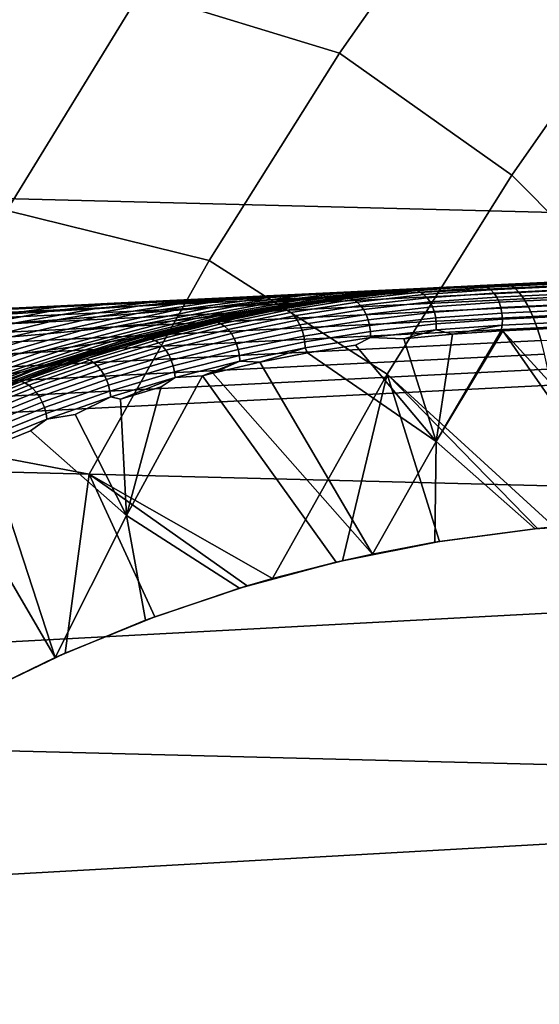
# Model space of a CAD drawing. Header units: metres. Extents: x -248 to 28, y -28 to 28.
# Tile 371 of 507: x -19.85 to -17.51, y 7.93 to 12.38. Entities that reach past the tile are written whole.
import ezdxf

# ---------------------------------------------------------------- set-up
doc = ezdxf.new("R2010")
doc.units = ezdxf.units.M
doc.layers.add('solid_10_061_053_XXX', color=7, linetype='CONTINUOUS')

msp = doc.modelspace()

# ---------------------------------------------------------------- linework, layer by layer
at = {"layer": 'solid_10_061_053_XXX'}
for points in [[(-22.489111, 14.017485, -9.8), (23.170195, 12.860483, -9.8), (23.791882, 11.670311, -9.8), (-23.170242, 12.860395, -9.8)], [(-19.307865, 12.505583, 140.617996), (-18.408758, 12.229707, 141.689758), (-17.773182, 13.13629, 141.689758), (-18.654274, 13.461105, 140.617996)], [(-17.773182, 13.13629, 141.689758), (-18.408758, 12.229707, 141.689758), (-17.631235, 11.677814, 142.717407), (-17.023932, 12.546615, 142.717407)], [(-19.999996, 13.002687, 139.504547), (-20.628418, 11.980738, 139.504547), (-19.91256, 11.518389, 140.617996), (-19.307865, 12.505583, 140.617996)], [(-23.170242, 12.860395, -9.8), (23.791882, 11.670311, -9.8), (24.352528, 10.450079, -9.8), (-23.791927, 11.67022, -9.8)], [(-17.023932, 12.546615, 142.717407), (-17.631235, 11.677814, 142.717407), (-16.910013, 10.952517, 143.698639), (-16.337591, 11.789372, 143.698639)], [(-19.91256, 11.518389, 140.617996), (-18.998135, 11.292431, 141.689758), (-18.408758, 12.229707, 141.689758), (-19.307865, 12.505583, 140.617996)], [(-18.408758, 12.229707, 141.689758), (-18.998135, 11.292431, 141.689758), (-18.194242, 10.779673, 142.717407), (-17.631235, 11.677814, 142.717407)], [(-23.791927, 11.67022, -9.8), (24.352528, 10.450079, -9.8), (24.850639, 9.203009, -9.8), (-24.352566, 10.449987, -9.8)], [(-17.631235, 11.677814, 142.717407), (-18.194242, 10.779673, 142.717407), (-17.439426, 10.089046, 143.698227), (-16.910013, 10.952517, 143.698639)], [(-15.553821, 11.286126, 145.717087), (-16.683224, 11.231721, 144.95842), (-17.66255, 11.184131, 160.825165), (-10.285419, 11.539675, 158.761414)], [(-10.273308, 11.535233, 158.848984), (-10.285419, 11.539675, 158.761414), (-17.66255, 11.184131, 160.825165), (-17.641361, 11.180831, 160.902634)], [(-17.641361, 11.180831, 160.902634), (-17.619541, 11.168973, 160.979156), (-10.249502, 11.521408, 158.931091), (-10.273308, 11.535233, 158.848984)], [(-17.619541, 11.168973, 160.979156), (-17.597807, 11.148669, 161.053894), (-10.249502, 11.521408, 158.931091)], [(-17.576406, 11.120156, 161.126007), (-10.225848, 11.497831, 159.011002), (-10.249502, 11.521408, 158.931091), (-17.597807, 11.148669, 161.053894)], [(-20.466822, 10.502023, 140.617996), (-19.539831, 10.326814, 141.689758), (-18.998135, 11.292431, 141.689758), (-19.91256, 11.518389, 140.617996)], [(-17.555588, 11.08376, 161.194656), (-10.202662, 11.464817, 159.087631), (-10.225848, 11.497831, 159.011002), (-17.576406, 11.120156, 161.126007)], [(-17.535591, 11.0399, 161.259064), (-10.180252, 11.422805, 159.159958), (-10.202662, 11.464817, 159.087631), (-17.555588, 11.08376, 161.194656)], [(-17.516644, 10.989081, 161.318481), (-10.158917, 11.372355, 159.227051), (-10.180252, 11.422805, 159.159958), (-17.535591, 11.0399, 161.259064)], [(-17.498964, 10.931888, 161.372208), (-10.138942, 11.31414, 159.287964), (-10.158917, 11.372355, 159.227051), (-17.516644, 10.989081, 161.318481)], [(-18.998135, 11.292431, 141.689758), (-19.539831, 10.326814, 141.689758), (-18.712172, 9.855784, 142.716171), (-18.194242, 10.779673, 142.717407)], [(-16.683224, 11.231721, 144.95842), (-17.773432, 11.179206, 144.146286), (-17.77722, 11.179008, 144.766418), (-17.66255, 11.184131, 160.825165)], [(-16.728294, 11.227142, 144.893555), (-17.757822, 11.177824, 144.126434), (-17.773432, 11.179206, 144.146286), (-16.683224, 11.231721, 144.95842)], [(-17.741386, 11.171676, 144.105835), (-17.757822, 11.177824, 144.126434), (-16.728294, 11.227142, 144.893555)], [(-16.651415, 11.223689, 144.916107), (-17.741386, 11.171676, 144.105835), (-16.728294, 11.227142, 144.893555)], [(-16.636883, 11.212713, 144.896317), (-17.725761, 11.160898, 144.086548), (-17.741386, 11.171676, 144.105835), (-16.651415, 11.223689, 144.916107)], [(-16.623577, 11.197534, 144.87854), (-17.711451, 11.145841, 144.069214), (-17.725761, 11.160898, 144.086548), (-16.636883, 11.212713, 144.896317)], [(-17.641361, 11.180831, 160.902634), (-17.66255, 11.184131, 160.825165), (-25.005957, 10.830213, 162.853729), (-25.013748, 10.825345, 162.941177)], [(-25.013748, 10.825345, 162.941177), (-24.991705, 10.813003, 163.01915), (-17.619541, 11.168973, 160.979156), (-17.641361, 11.180831, 160.902634)], [(-24.58695, 10.850506, 158.803329), (-24.82004, 10.839271, 158.924362), (-25.005957, 10.830213, 162.853729), (-17.66255, 11.184131, 160.825165)], [(-24.991705, 10.813003, 163.01915), (-24.969755, 10.791903, 163.09523), (-17.597807, 11.148669, 161.053894), (-17.619541, 11.168973, 160.979156)], [(-24.358612, 10.861512, 158.680939), (-24.58695, 10.850506, 158.803329), (-17.66255, 11.184131, 160.825165)], [(-24.134092, 10.872334, 158.556915), (-24.358612, 10.861512, 158.680939), (-17.66255, 11.184131, 160.825165)], [(-23.912514, 10.883015, 158.430771), (-24.134092, 10.872334, 158.556915), (-17.66255, 11.184131, 160.825165)], [(-23.694424, 10.893528, 158.302734), (-23.912514, 10.883015, 158.430771), (-17.66255, 11.184131, 160.825165)], [(-23.481239, 10.903804, 158.173904), (-23.694424, 10.893528, 158.302734), (-17.66255, 11.184131, 160.825165)], [(-23.274109, 10.913789, 158.045212), (-23.481239, 10.903804, 158.173904), (-17.66255, 11.184131, 160.825165)], [(-23.072235, 10.92352, 157.915894), (-23.274109, 10.913789, 158.045212), (-17.66255, 11.184131, 160.825165)], [(-22.876104, 10.932974, 157.78656), (-23.072235, 10.92352, 157.915894), (-17.66255, 11.184131, 160.825165)], [(-22.594608, 10.946544, 157.594452), (-22.876104, 10.932974, 157.78656), (-17.66255, 11.184131, 160.825165)], [(-22.328907, 10.959352, 157.404785), (-22.594608, 10.946544, 157.594452), (-17.66255, 11.184131, 160.825165)], [(-22.075642, 10.971561, 157.216095), (-22.328907, 10.959352, 157.404785), (-17.66255, 11.184131, 160.825165)], [(-21.833956, 10.983212, 157.028137), (-22.075642, 10.971561, 157.216095), (-17.66255, 11.184131, 160.825165)], [(-21.603096, 10.994342, 156.840515), (-21.833956, 10.983212, 157.028137), (-17.66255, 11.184131, 160.825165)], [(-21.380999, 11.00505, 156.652298), (-21.603096, 10.994342, 156.840515), (-17.66255, 11.184131, 160.825165)], [(-21.168118, 11.015312, 156.463715), (-21.380999, 11.00505, 156.652298), (-17.66255, 11.184131, 160.825165)], [(-20.963469, 11.025179, 156.274628), (-21.168118, 11.015312, 156.463715), (-17.66255, 11.184131, 160.825165)], [(-20.767204, 11.034641, 156.085083), (-20.963469, 11.025179, 156.274628), (-17.66255, 11.184131, 160.825165)], [(-20.5786, 11.043735, 155.894928), (-20.767204, 11.034641, 156.085083), (-17.66255, 11.184131, 160.825165)], [(-20.39752, 11.052465, 155.704132), (-20.5786, 11.043735, 155.894928), (-17.66255, 11.184131, 160.825165)], [(-20.223772, 11.060843, 155.512772), (-20.39752, 11.052465, 155.704132), (-17.66255, 11.184131, 160.825165)], [(-20.057064, 11.068881, 155.320862), (-20.223772, 11.060843, 155.512772), (-17.66255, 11.184131, 160.825165)], [(-19.897409, 11.076579, 155.128448), (-20.057064, 11.068881, 155.320862), (-17.66255, 11.184131, 160.825165)], [(-19.744473, 11.083954, 154.935654), (-19.897409, 11.076579, 155.128448), (-17.66255, 11.184131, 160.825165)], [(-19.59831, 11.091002, 154.742462), (-19.744473, 11.083954, 154.935654), (-17.66255, 11.184131, 160.825165)], [(-19.458647, 11.097737, 154.549057), (-19.59831, 11.091002, 154.742462), (-17.66255, 11.184131, 160.825165)], [(-19.325491, 11.104158, 154.355408), (-19.458647, 11.097737, 154.549057), (-17.66255, 11.184131, 160.825165)], [(-19.198673, 11.110274, 154.161667), (-19.325491, 11.104158, 154.355408), (-17.66255, 11.184131, 160.825165)], [(-19.0781, 11.11609, 153.967926), (-19.198673, 11.110274, 154.161667), (-17.66255, 11.184131, 160.825165)], [(-18.963722, 11.121606, 153.774216), (-19.0781, 11.11609, 153.967926), (-17.66255, 11.184131, 160.825165)], [(-18.855354, 11.126833, 153.580719), (-18.963722, 11.121606, 153.774216), (-17.66255, 11.184131, 160.825165)], [(-18.800657, 11.129472, 153.478745), (-18.855354, 11.126833, 153.580719), (-17.66255, 11.184131, 160.825165)], [(-18.753025, 11.131769, 153.38739), (-18.800657, 11.129472, 153.478745), (-17.66255, 11.184131, 160.825165)], [(-18.656515, 11.136425, 153.194443), (-18.753025, 11.131769, 153.38739), (-17.66255, 11.184131, 160.825165)], [(-18.565853, 11.140799, 153.001846), (-18.656515, 11.136425, 153.194443), (-17.66255, 11.184131, 160.825165)], [(-18.11404, 11.161666, 151.303375), (-17.999607, 11.167802, 150.95459), (-18.483793, 11.122046, 150.871567), (-18.588062, 11.113451, 151.199585)], [(-18.480858, 11.144899, 152.809738), (-18.565853, 11.140799, 153.001846), (-17.66255, 11.184131, 160.825165)], [(-17.999607, 11.167802, 150.95459), (-17.908777, 11.17245, 150.596756), (-18.40093, 11.12886, 150.536316), (-18.483793, 11.122046, 150.871567)], [(-18.401493, 11.148728, 152.618164), (-18.480858, 11.144899, 152.809738), (-17.66255, 11.184131, 160.825165)], [(-18.327675, 11.15229, 152.42717), (-18.401493, 11.148728, 152.618164), (-17.66255, 11.184131, 160.825165)], [(-17.908777, 11.17245, 150.596756), (-17.845625, 11.175574, 150.231384), (-18.342806, 11.133703, 150.195328), (-18.40093, 11.12886, 150.536316)], [(-18.071917, 11.16049, 149.854218), (-18.342806, 11.133703, 150.195328), (-17.844135, 11.175647, 150.208786), (-17.830439, 11.176315, 149.857635)], [(-18.342806, 11.133703, 150.195328), (-17.845625, 11.175574, 150.231384), (-17.844135, 11.175647, 150.208786)], [(-18.259266, 11.155592, 152.236908), (-18.327675, 11.15229, 152.42717), (-17.66255, 11.184131, 160.825165)], [(-18.238897, 11.141419, 144.763489), (-18.265324, 11.13977, 147.308853), (-17.795828, 11.178055, 147.001541), (-17.77722, 11.179008, 144.766418)], [(-18.265324, 11.13977, 147.308853), (-17.799042, 11.177893, 147.313675), (-17.795828, 11.178055, 147.001541)], [(-18.265324, 11.13977, 147.308853), (-18.071917, 11.16049, 149.854218), (-17.830439, 11.176315, 149.857635), (-17.799042, 11.177893, 147.313675)], [(-18.196274, 11.158631, 152.047333), (-18.259266, 11.155592, 152.236908), (-17.66255, 11.184131, 160.825165)], [(-18.248402, 11.15414, 151.642075), (-18.085972, 11.163957, 151.670593), (-18.03854, 11.166246, 151.483627)], [(-18.248402, 11.15414, 151.642075), (-18.03854, 11.166246, 151.483627), (-18.11404, 11.161666, 151.303375)], [(-17.908264, 11.171398, 144.042801), (-17.998545, 11.164695, 143.973587), (-18.238897, 11.141419, 144.763489), (-17.77722, 11.179008, 144.766418)], [(-18.205441, 11.144801, 143.810104), (-17.998545, 11.164695, 143.973587), (-17.908264, 11.171398, 144.042801)], [(-18.060396, 11.156559, 143.889389), (-18.205441, 11.144801, 143.810104), (-17.908264, 11.171398, 144.042801)], [(-18.138498, 11.161421, 151.858582), (-18.196274, 11.158631, 152.047333), (-17.66255, 11.184131, 160.825165)], [(-18.085972, 11.163957, 151.670593), (-18.138498, 11.161421, 151.858582), (-17.66255, 11.184131, 160.825165)], [(-18.11404, 11.161666, 151.303375), (-17.996201, 11.168292, 151.297684), (-17.958845, 11.170096, 151.112869)], [(-18.11404, 11.161666, 151.303375), (-17.958845, 11.170096, 151.112869), (-17.999607, 11.167802, 150.95459)], [(-18.11404, 11.161666, 151.303375), (-18.03854, 11.166246, 151.483627), (-17.996201, 11.168292, 151.297684)], [(-18.03854, 11.166246, 151.483627), (-18.085972, 11.163957, 151.670593), (-17.66255, 11.184131, 160.825165)], [(-18.060396, 11.156559, 143.889389), (-17.773432, 11.179206, 144.146286), (-17.757822, 11.177824, 144.126434)], [(-18.060396, 11.156559, 143.889389), (-17.908264, 11.171398, 144.042801), (-17.773432, 11.179206, 144.146286)], [(-17.741386, 11.171676, 144.105835), (-18.043797, 11.150424, 143.868912), (-18.060396, 11.156559, 143.889389), (-17.757822, 11.177824, 144.126434)], [(-17.725761, 11.160898, 144.086548), (-18.027878, 11.139667, 143.849869), (-18.043797, 11.150424, 143.868912), (-17.741386, 11.171676, 144.105835)], [(-17.996201, 11.168292, 151.297684), (-18.03854, 11.166246, 151.483627), (-17.66255, 11.184131, 160.825165)], [(-17.999607, 11.167802, 150.95459), (-17.926392, 11.171665, 150.929337), (-17.908777, 11.17245, 150.596756)], [(-17.999607, 11.167802, 150.95459), (-17.958845, 11.170096, 151.112869), (-17.926392, 11.171665, 150.929337)], [(-17.958845, 11.170096, 151.112869), (-17.996201, 11.168292, 151.297684), (-17.66255, 11.184131, 160.825165)], [(-17.926392, 11.171665, 150.929337), (-17.958845, 11.170096, 151.112869), (-17.66255, 11.184131, 160.825165)], [(-17.875925, 11.174106, 150.566208), (-17.926392, 11.171665, 150.929337), (-17.66255, 11.184131, 160.825165)], [(-17.908777, 11.17245, 150.596756), (-17.926392, 11.171665, 150.929337), (-17.875925, 11.174106, 150.566208)], [(-17.908777, 11.17245, 150.596756), (-17.875925, 11.174106, 150.566208), (-17.845625, 11.175574, 150.231384)], [(-17.908264, 11.171398, 144.042801), (-17.77722, 11.179008, 144.766418), (-17.773432, 11.179206, 144.146286)], [(-17.845625, 11.175574, 150.231384), (-17.875925, 11.174106, 150.566208), (-17.66255, 11.184131, 160.825165)], [(-17.844135, 11.175647, 150.208786), (-17.845625, 11.175574, 150.231384), (-17.66255, 11.184131, 160.825165)], [(-17.830439, 11.176315, 149.857635), (-17.844135, 11.175647, 150.208786), (-17.66255, 11.184131, 160.825165)], [(-17.799042, 11.177893, 147.313675), (-17.830439, 11.176315, 149.857635), (-17.66255, 11.184131, 160.825165)], [(-17.795828, 11.178055, 147.001541), (-17.799042, 11.177893, 147.313675), (-17.66255, 11.184131, 160.825165)], [(-17.77722, 11.179008, 144.766418), (-17.795828, 11.178055, 147.001541), (-17.66255, 11.184131, 160.825165)], [(-16.611925, 11.178639, 144.863373), (-17.698923, 11.126993, 144.054382), (-17.711451, 11.145841, 144.069214), (-16.623577, 11.197534, 144.87854)], [(-16.602303, 11.156638, 144.851273), (-17.688585, 11.104971, 144.042542), (-17.698923, 11.126993, 144.054382), (-16.611925, 11.178639, 144.863373)], [(-24.969755, 10.791903, 163.09523), (-24.948162, 10.7623, 163.168549), (-17.576406, 11.120156, 161.126007), (-17.597807, 11.148669, 161.053894)], [(-18.923811, 11.112906, 152.894333), (-18.739334, 11.124557, 152.595947), (-19.158316, 11.066366, 152.428879), (-19.327028, 11.052693, 152.716217)], [(-19.115593, 11.100646, 153.183975), (-19.313351, 11.087969, 153.465622), (-18.800657, 11.129472, 153.478745), (-18.753025, 11.131769, 153.38739)], [(-19.313351, 11.087969, 153.465622), (-19.011215, 11.119124, 153.758163), (-18.855354, 11.126833, 153.580719), (-18.800657, 11.129472, 153.478745)], [(-18.739334, 11.124557, 152.595947), (-18.563808, 11.135431, 152.288132), (-18.99803, 11.079529, 152.133957), (-19.158316, 11.066366, 152.428879)], [(-18.923811, 11.112906, 152.894333), (-19.115593, 11.100646, 153.183975), (-18.753025, 11.131769, 153.38739), (-18.656515, 11.136425, 153.194443)], [(-19.011215, 11.119124, 153.758163), (-19.0781, 11.11609, 153.967926), (-18.963722, 11.121606, 153.774216)], [(-18.588062, 11.113451, 151.199585), (-18.483793, 11.122046, 150.871567), (-18.96513, 11.041334, 150.796463), (-19.059708, 11.030832, 151.104797)], [(-19.011215, 11.119124, 153.758163), (-18.963722, 11.121606, 153.774216), (-18.855354, 11.126833, 153.580719)], [(-18.563808, 11.135431, 152.288132), (-18.399311, 11.145351, 151.970306), (-18.84799, 11.091938, 151.830933), (-18.99803, 11.079529, 152.133957)], [(-18.483793, 11.122046, 150.871567), (-18.40093, 11.12886, 150.536316), (-18.88979, 11.049891, 150.482559), (-18.96513, 11.041334, 150.796463)], [(-18.739334, 11.124557, 152.595947), (-18.923811, 11.112906, 152.894333), (-18.565853, 11.140799, 153.001846), (-18.480858, 11.144899, 152.809738)], [(-18.923811, 11.112906, 152.894333), (-18.656515, 11.136425, 153.194443), (-18.565853, 11.140799, 153.001846)], [(-18.40093, 11.12886, 150.536316), (-18.342806, 11.133703, 150.195328), (-18.83663, 11.05617, 150.164383), (-18.88979, 11.049891, 150.482559)], [(-18.399311, 11.145351, 151.970306), (-18.248402, 11.15414, 151.642075), (-18.710463, 11.103328, 151.519485), (-18.84799, 11.091938, 151.830933)], [(-18.342806, 11.133703, 150.195328), (-18.312702, 11.136326, 149.850815), (-18.329386, 11.134339, 149.850571), (-18.83663, 11.05617, 150.164383)], [(-18.329386, 11.134339, 149.850571), (-18.569616, 11.10121, 149.847168), (-18.83663, 11.05617, 150.164383)], [(-18.563808, 11.135431, 152.288132), (-18.739334, 11.124557, 152.595947), (-18.401493, 11.148728, 152.618164), (-18.327675, 11.15229, 152.42717)], [(-18.739334, 11.124557, 152.595947), (-18.480858, 11.144899, 152.809738), (-18.401493, 11.148728, 152.618164)], [(-18.265324, 11.13977, 147.308853), (-18.238897, 11.141419, 144.763489), (-18.700066, 11.072829, 144.760422), (-18.729727, 11.070265, 147.30394)], [(-18.729727, 11.070265, 147.30394), (-18.569616, 11.10121, 149.847168), (-18.329386, 11.134339, 149.850571), (-18.265324, 11.13977, 147.308853)], [(-18.248402, 11.15414, 151.642075), (-18.11404, 11.161666, 151.303375), (-18.588062, 11.113451, 151.199585), (-18.710463, 11.103328, 151.519485)], [(-18.445885, 11.113914, 143.630814), (-18.667517, 11.077791, 143.461044), (-18.700066, 11.072829, 144.760422), (-18.238897, 11.141419, 144.763489)], [(-18.362265, 11.121928, 143.652969), (-18.663025, 11.073908, 143.417542), (-18.501804, 11.105282, 143.578049)], [(-18.345499, 11.115811, 143.632629), (-18.646097, 11.067818, 143.397324), (-18.663025, 11.073908, 143.417542), (-18.362265, 11.121928, 143.652969)], [(-18.399311, 11.145351, 151.970306), (-18.563808, 11.135431, 152.288132), (-18.259266, 11.155592, 152.236908), (-18.196274, 11.158631, 152.047333)], [(-18.563808, 11.135431, 152.288132), (-18.327675, 11.15229, 152.42717), (-18.259266, 11.155592, 152.236908)], [(-18.362265, 11.121928, 143.652969), (-18.501804, 11.105282, 143.578049), (-18.222752, 11.142914, 143.801819), (-18.205441, 11.144801, 143.810104)], [(-18.501804, 11.105282, 143.578049), (-18.445885, 11.113914, 143.630814), (-18.222752, 11.142914, 143.801819)], [(-18.222752, 11.142914, 143.801819), (-18.445885, 11.113914, 143.630814), (-18.238897, 11.141419, 144.763489)], [(-18.399311, 11.145351, 151.970306), (-18.138498, 11.161421, 151.858582), (-18.085972, 11.163957, 151.670593), (-18.248402, 11.15414, 151.642075)], [(-18.399311, 11.145351, 151.970306), (-18.196274, 11.158631, 152.047333), (-18.138498, 11.161421, 151.858582)], [(-18.060396, 11.156559, 143.889389), (-18.362265, 11.121928, 143.652969), (-18.205441, 11.144801, 143.810104)], [(-18.043797, 11.150424, 143.868912), (-18.345499, 11.115811, 143.632629), (-18.362265, 11.121928, 143.652969), (-18.060396, 11.156559, 143.889389)], [(-18.027878, 11.139667, 143.849869), (-18.32929, 11.105087, 143.613815), (-18.345499, 11.115811, 143.632629), (-18.043797, 11.150424, 143.868912)], [(-18.071917, 11.16049, 149.854218), (-18.312702, 11.136326, 149.850815), (-18.342806, 11.133703, 150.195328)], [(-18.265324, 11.13977, 147.308853), (-18.329386, 11.134339, 149.850571), (-18.312702, 11.136326, 149.850815)], [(-18.013159, 11.124639, 143.83284), (-18.314161, 11.090106, 143.597107), (-18.32929, 11.105087, 143.613815), (-18.027878, 11.139667, 143.849869)], [(-18.000116, 11.105828, 143.81842), (-18.300606, 11.071355, 143.583084), (-18.314161, 11.090106, 143.597107), (-18.013159, 11.124639, 143.83284)], [(-18.265324, 11.13977, 147.308853), (-18.312702, 11.136326, 149.850815), (-18.071917, 11.16049, 149.854218)], [(-18.205441, 11.144801, 143.810104), (-18.222752, 11.142914, 143.801819), (-18.238897, 11.141419, 144.763489), (-17.998545, 11.164695, 143.973587)], [(-17.711451, 11.145841, 144.069214), (-18.013159, 11.124639, 143.83284), (-18.027878, 11.139667, 143.849869), (-17.725761, 11.160898, 144.086548)], [(-17.698923, 11.126993, 144.054382), (-18.000116, 11.105828, 143.81842), (-18.013159, 11.124639, 143.83284), (-17.711451, 11.145841, 144.069214)], [(-17.688585, 11.104971, 144.042542), (-17.989178, 11.083847, 143.807053), (-18.000116, 11.105828, 143.81842), (-17.698923, 11.126993, 144.054382)], [(-16.595016, 11.132235, 144.842636), (-17.680773, 11.080488, 144.034088), (-17.688585, 11.104971, 144.042542), (-16.602303, 11.156638, 144.851273)], [(-16.590302, 11.106216, 144.837738), (-17.675739, 11.054343, 144.029266), (-17.680773, 11.080488, 144.034088), (-16.595016, 11.132235, 144.842636)], [(-24.948162, 10.7623, 163.168549), (-24.927181, 10.724545, 163.23819), (-17.555588, 11.08376, 161.194656), (-17.576406, 11.120156, 161.126007)], [(-24.927181, 10.724545, 163.23819), (-24.907064, 10.67909, 163.303345), (-17.535591, 11.0399, 161.259064), (-17.555588, 11.08376, 161.194656)], [(-19.891237, 11.073385, 154.799911), (-19.666389, 11.085274, 154.549362), (-19.934214, 11.048806, 154.269348), (-20.148653, 11.035769, 154.525467)], [(-19.891237, 11.073385, 154.799911), (-20.118822, 11.061356, 155.044754), (-19.897409, 11.076579, 155.128448), (-19.744473, 11.083954, 154.935654)], [(-19.666389, 11.085274, 154.549362), (-19.444534, 11.096915, 154.292618), (-19.723272, 11.061916, 154.00769), (-19.934214, 11.048806, 154.269348)], [(-19.666389, 11.085274, 154.549362), (-19.891237, 11.073385, 154.799911), (-19.744473, 11.083954, 154.935654), (-19.59831, 11.091002, 154.742462)], [(-19.516155, 11.075008, 153.739975), (-19.313351, 11.087969, 153.465622), (-19.684269, 11.024673, 153.270386), (-19.870848, 11.010692, 153.538391)], [(-19.444534, 11.096915, 154.292618), (-19.225969, 11.108242, 154.029099), (-19.516155, 11.075008, 153.739975), (-19.723272, 11.061916, 154.00769)], [(-19.313351, 11.087969, 153.465622), (-19.115593, 11.100646, 153.183975), (-19.502731, 11.038723, 152.996521), (-19.684269, 11.024673, 153.270386)], [(-19.666389, 11.085274, 154.549362), (-19.458647, 11.097737, 154.549057), (-19.325491, 11.104158, 154.355408), (-19.444534, 11.096915, 154.292618)], [(-19.666389, 11.085274, 154.549362), (-19.59831, 11.091002, 154.742462), (-19.458647, 11.097737, 154.549057)], [(-19.158316, 11.066366, 152.428879), (-18.99803, 11.079529, 152.133957), (-19.431374, 10.99144, 151.991196), (-19.576923, 10.976847, 152.273788)], [(-19.225969, 11.108242, 154.029099), (-19.011215, 11.119124, 153.758163), (-19.313351, 11.087969, 153.465622), (-19.516155, 11.075008, 153.739975)], [(-19.115593, 11.100646, 153.183975), (-18.923811, 11.112906, 152.894333), (-19.327028, 11.052693, 152.716217), (-19.502731, 11.038723, 152.996521)], [(-19.444534, 11.096915, 154.292618), (-19.325491, 11.104158, 154.355408), (-19.198673, 11.110274, 154.161667)], [(-19.444534, 11.096915, 154.292618), (-19.198673, 11.110274, 154.161667), (-19.225969, 11.108242, 154.029099)], [(-18.99803, 11.079529, 152.133957), (-18.84799, 11.091938, 151.830933), (-19.295288, 11.005527, 151.702286), (-19.431374, 10.99144, 151.991196)], [(-18.84799, 11.091938, 151.830933), (-18.710463, 11.103328, 151.519485), (-19.170639, 11.018771, 151.406845), (-19.295288, 11.005527, 151.702286)], [(-19.225969, 11.108242, 154.029099), (-19.0781, 11.11609, 153.967926), (-19.011215, 11.119124, 153.758163)], [(-19.225969, 11.108242, 154.029099), (-19.198673, 11.110274, 154.161667), (-19.0781, 11.11609, 153.967926)], [(-18.710463, 11.103328, 151.519485), (-18.588062, 11.113451, 151.199585), (-19.059708, 11.030832, 151.104797), (-19.170639, 11.018771, 151.406845)], [(-18.796955, 11.052805, 143.347061), (-18.887289, 11.034658, 143.292786), (-18.700066, 11.072829, 144.760422), (-18.667517, 11.077791, 143.461044)], [(-18.569616, 11.10121, 149.847168), (-18.808558, 11.059776, 149.843765), (-18.83663, 11.05617, 150.164383)], [(-18.729727, 11.070265, 147.30394), (-18.808558, 11.059776, 149.843765), (-18.569616, 11.10121, 149.847168)], [(-18.501804, 11.105282, 143.578049), (-18.796955, 11.052805, 143.347061), (-18.667517, 11.077791, 143.461044)], [(-18.663025, 11.073908, 143.417542), (-18.796955, 11.052805, 143.347061), (-18.501804, 11.105282, 143.578049)], [(-18.501804, 11.105282, 143.578049), (-18.667517, 11.077791, 143.461044), (-18.445885, 11.113914, 143.630814)], [(-18.32929, 11.105087, 143.613815), (-18.629597, 11.05714, 143.378723), (-18.646097, 11.067818, 143.397324), (-18.345499, 11.115811, 143.632629)], [(-18.314161, 11.090106, 143.597107), (-18.614059, 11.042224, 143.36235), (-18.629597, 11.05714, 143.378723), (-18.32929, 11.105087, 143.613815)], [(-18.300606, 11.071355, 143.583084), (-18.599991, 11.023555, 143.348724), (-18.614059, 11.042224, 143.36235), (-18.314161, 11.090106, 143.597107)], [(-17.989178, 11.083847, 143.807053), (-18.289066, 11.049443, 143.572189), (-18.300606, 11.071355, 143.583084), (-18.000116, 11.105828, 143.81842)], [(-17.980698, 11.059411, 143.799103), (-18.279917, 11.025084, 143.564774), (-18.289066, 11.049443, 143.572189), (-17.989178, 11.083847, 143.807053)], [(-17.680773, 11.080488, 144.034088), (-17.980698, 11.059411, 143.799103), (-17.989178, 11.083847, 143.807053), (-17.688585, 11.104971, 144.042542)], [(-17.675739, 11.054343, 144.029266), (-17.974951, 11.033316, 143.794846), (-17.980698, 11.059411, 143.799103), (-17.680773, 11.080488, 144.034088)], [(-16.58831, 11.079417, 144.836746), (-17.673651, 11.027387, 144.028259), (-17.675739, 11.054343, 144.029266), (-16.590302, 11.106216, 144.837738)], [(-16.589098, 11.052776, 144.839676), (-17.674574, 11.000494, 144.031082), (-17.673651, 11.027387, 144.028259), (-16.58831, 11.079417, 144.836746)], [(-24.907064, 10.67909, 163.303345), (-24.888052, 10.626477, 163.363235), (-17.516644, 10.989081, 161.318481), (-17.535591, 11.0399, 161.259064)], [(-19.934214, 11.048806, 154.269348), (-19.723272, 11.061916, 154.00769), (-20.061842, 10.996932, 153.801056), (-20.256855, 10.9835, 154.058868)], [(-19.723272, 11.061916, 154.00769), (-19.516155, 11.075008, 153.739975), (-19.870848, 11.010692, 153.538391), (-20.061842, 10.996932, 153.801056)], [(-19.684269, 11.024673, 153.270386), (-19.502731, 11.038723, 152.996521), (-19.890467, 10.947271, 152.821747), (-20.056246, 10.932768, 153.088043)], [(-19.502731, 11.038723, 152.996521), (-19.327028, 11.052693, 152.716217), (-19.730366, 10.962043, 152.550491), (-19.890467, 10.947271, 152.821747)], [(-19.327028, 11.052693, 152.716217), (-19.158316, 11.066366, 152.428879), (-19.576923, 10.976847, 152.273788), (-19.730366, 10.962043, 152.550491)], [(-19.059708, 11.030832, 151.104797), (-18.96513, 11.041334, 150.796463), (-19.440138, 10.926131, 150.726196), (-19.525358, 10.914299, 151.016205)], [(-18.96513, 11.041334, 150.796463), (-18.88979, 11.049891, 150.482559), (-19.372072, 10.935986, 150.432175), (-19.440138, 10.926131, 150.726196)], [(-18.88979, 11.049891, 150.482559), (-18.83663, 11.05617, 150.164383), (-19.323727, 10.943412, 150.135208), (-19.372072, 10.935986, 150.432175)], [(-18.83663, 11.05617, 150.164383), (-18.808558, 11.059776, 149.843765), (-18.824055, 11.056793, 149.843552), (-19.323727, 10.943412, 150.135208)], [(-18.824055, 11.056793, 149.843552), (-19.061798, 11.006456, 149.840164), (-19.323727, 10.943412, 150.135208)], [(-18.729727, 11.070265, 147.30394), (-18.700066, 11.072829, 144.760422), (-19.155643, 10.97369, 144.757401), (-19.188423, 10.969777, 147.299072)], [(-19.188423, 10.969777, 147.299072), (-19.061798, 11.006456, 149.840164), (-18.824055, 11.056793, 149.843552), (-18.729727, 11.070265, 147.30394)], [(-18.887289, 11.034658, 143.292786), (-19.104864, 10.984653, 143.126312), (-19.155643, 10.97369, 144.757401), (-18.700066, 11.072829, 144.760422)], [(-19.090582, 10.987304, 143.117447), (-19.104864, 10.984653, 143.126312), (-18.887289, 11.034658, 143.292786)], [(-18.962337, 11.01244, 143.183395), (-19.090582, 10.987304, 143.117447), (-18.887289, 11.034658, 143.292786), (-18.796955, 11.052805, 143.347061)], [(-18.663025, 11.073908, 143.417542), (-18.962337, 11.01244, 143.183395), (-18.796955, 11.052805, 143.347061)], [(-18.646097, 11.067818, 143.397324), (-18.945248, 11.006382, 143.163315), (-18.962337, 11.01244, 143.183395), (-18.663025, 11.073908, 143.417542)], [(-18.629597, 11.05714, 143.378723), (-18.928457, 10.995765, 143.144943), (-18.945248, 11.006382, 143.163315), (-18.646097, 11.067818, 143.397324)], [(-18.614059, 11.042224, 143.36235), (-18.912514, 10.980932, 143.128891), (-18.928457, 10.995765, 143.144943), (-18.629597, 11.05714, 143.378723)], [(-18.599991, 11.023555, 143.348724), (-18.897932, 10.962368, 143.115662), (-18.912514, 10.980932, 143.128891), (-18.614059, 11.042224, 143.36235)], [(-18.729727, 11.070265, 147.30394), (-18.824055, 11.056793, 149.843552), (-18.808558, 11.059776, 149.843765)], [(-18.289066, 11.049443, 143.572189), (-18.587851, 11.001739, 143.338287), (-18.599991, 11.023555, 143.348724), (-18.300606, 11.071355, 143.583084)], [(-18.279917, 11.025084, 143.564774), (-18.578032, 10.977487, 143.331406), (-18.587851, 11.001739, 143.338287), (-18.289066, 11.049443, 143.572189)], [(-17.974951, 11.033316, 143.794846), (-18.273455, 10.99907, 143.561066), (-18.279917, 11.025084, 143.564774), (-17.980698, 11.059411, 143.799103)], [(-17.972124, 11.00641, 143.794418), (-18.269892, 10.972249, 143.561218), (-18.273455, 10.99907, 143.561066), (-17.974951, 11.033316, 143.794846)], [(-17.673651, 11.027387, 144.028259), (-17.972124, 11.00641, 143.794418), (-17.974951, 11.033316, 143.794846), (-17.675739, 11.054343, 144.029266)], [(-16.589098, 11.052776, 144.839676), (-17.670816, 10.975235, 144.043503), (-17.67841, 10.97487, 144.037567)], [(-16.589098, 11.052776, 144.839676), (-17.67841, 10.97487, 144.037567), (-17.674574, 11.000494, 144.031082)], [(-16.589098, 11.052776, 144.839676), (-17.122782, 11.001621, 144.461746), (-17.670816, 10.975235, 144.043503)], [(-24.888052, 10.626477, 163.363235), (-24.870371, 10.567336, 163.417145), (-17.498964, 10.931888, 161.372208), (-17.516644, 10.989081, 161.318481)], [(-19.870848, 11.010692, 153.538391), (-19.684269, 11.024673, 153.270386), (-20.056246, 10.932768, 153.088043), (-20.227039, 10.918687, 153.349823)], [(-19.576923, 10.976847, 152.273788), (-19.431374, 10.99144, 151.991196), (-19.860079, 10.87171, 151.857758), (-19.991413, 10.856558, 152.128769)], [(-19.431374, 10.99144, 151.991196), (-19.295288, 11.005527, 151.702286), (-19.737453, 10.886649, 151.582092), (-19.860079, 10.87171, 151.857758)], [(-19.295288, 11.005527, 151.702286), (-19.170639, 11.018771, 151.406845), (-19.625223, 10.900982, 151.301575), (-19.737453, 10.886649, 151.582092)], [(-19.170639, 11.018771, 151.406845), (-19.059708, 11.030832, 151.104797), (-19.525358, 10.914299, 151.016205), (-19.625223, 10.900982, 151.301575)], [(-19.259872, 10.937452, 142.950897), (-19.38237, 10.908713, 142.889542), (-19.104864, 10.984653, 143.126312), (-19.090582, 10.987304, 143.117447)], [(-19.061798, 11.006456, 149.840164), (-19.297653, 10.947896, 149.836792), (-19.323727, 10.943412, 150.135208)], [(-19.188423, 10.969777, 147.299072), (-19.297653, 10.947896, 149.836792), (-19.061798, 11.006456, 149.840164)], [(-18.962337, 11.01244, 143.183395), (-19.259872, 10.937452, 142.950897), (-19.090582, 10.987304, 143.117447)], [(-18.945248, 11.006382, 143.163315), (-19.242626, 10.931435, 142.930939), (-19.259872, 10.937452, 142.950897), (-18.962337, 11.01244, 143.183395)], [(-18.928457, 10.995765, 143.144943), (-19.225548, 10.92089, 142.912796), (-19.242626, 10.931435, 142.930939), (-18.945248, 11.006382, 143.163315)], [(-18.912514, 10.980932, 143.128891), (-19.209194, 10.90616, 142.897049), (-19.225548, 10.92089, 142.912796), (-18.928457, 10.995765, 143.144943)], [(-18.587851, 11.001739, 143.338287), (-18.885187, 10.940676, 143.105698), (-18.897932, 10.962368, 143.115662), (-18.599991, 11.023555, 143.348724)], [(-18.578032, 10.977487, 143.331406), (-18.874697, 10.916562, 143.099335), (-18.885187, 10.940676, 143.105698), (-18.587851, 11.001739, 143.338287)], [(-18.273455, 10.99907, 143.561066), (-18.570852, 10.951588, 143.328262), (-18.578032, 10.977487, 143.331406), (-18.279917, 11.025084, 143.564774)], [(-18.269892, 10.972249, 143.561218), (-18.566549, 10.924884, 143.328995), (-18.570852, 10.951588, 143.328262), (-18.273455, 10.99907, 143.561066)], [(-17.972313, 10.979568, 143.797821), (-18.269342, 10.945492, 143.565201), (-18.269892, 10.972249, 143.561218), (-17.972124, 11.00641, 143.794418)], [(-17.674574, 11.000494, 144.031082), (-17.972313, 10.979568, 143.797821), (-17.972124, 11.00641, 143.794418), (-17.673651, 11.027387, 144.028259)], [(-17.972313, 10.979568, 143.797821), (-17.674574, 11.000494, 144.031082), (-17.898991, 10.960588, 143.864761)], [(-17.674574, 11.000494, 144.031082), (-17.67841, 10.97487, 144.037567), (-17.898991, 10.960588, 143.864761)], [(-17.122782, 11.001621, 144.461746), (-16.596029, 10.590606, 145.050873), (-16.889284, 10.118499, 145.050079), (-17.670816, 10.975235, 144.043503)], [(-19.890467, 10.947271, 152.821747), (-19.730366, 10.962043, 152.550491), (-20.130119, 10.841522, 152.395462), (-20.27516, 10.826866, 152.658173)], [(-19.730366, 10.962043, 152.550491), (-19.576923, 10.976847, 152.273788), (-19.991413, 10.856558, 152.128769), (-20.130119, 10.841522, 152.395462)], [(-19.372072, 10.935986, 150.432175), (-19.323727, 10.943412, 150.135208), (-19.801596, 10.796011, 150.107941), (-19.845301, 10.787732, 150.385422)], [(-19.323727, 10.943412, 150.135208), (-19.297653, 10.947896, 149.836792), (-19.311913, 10.944076, 149.836594), (-19.801596, 10.796011, 150.107941)], [(-19.311913, 10.944076, 149.836594), (-19.545938, 10.876719, 149.833252), (-19.801596, 10.796011, 150.107941)], [(-19.188423, 10.969777, 147.299072), (-19.155643, 10.97369, 144.757401), (-19.603613, 10.844441, 144.75441), (-19.639353, 10.838757, 147.294281)], [(-19.188423, 10.969777, 147.299072), (-19.639353, 10.838757, 147.294281), (-19.545938, 10.876719, 149.833252), (-19.311913, 10.944076, 149.836594)], [(-19.319912, 10.927931, 142.961929), (-19.532097, 10.864678, 142.799896), (-19.603613, 10.844441, 144.75441), (-19.155643, 10.97369, 144.757401)], [(-19.38237, 10.908713, 142.889542), (-19.319912, 10.927931, 142.961929), (-19.104864, 10.984653, 143.126312)], [(-19.104864, 10.984653, 143.126312), (-19.319912, 10.927931, 142.961929), (-19.155643, 10.97369, 144.757401)], [(-19.188423, 10.969777, 147.299072), (-19.311913, 10.944076, 149.836594), (-19.297653, 10.947896, 149.836792)], [(-18.897932, 10.962368, 143.115662), (-19.194099, 10.887725, 142.884232), (-19.209194, 10.90616, 142.897049), (-18.912514, 10.980932, 143.128891)], [(-18.885187, 10.940676, 143.105698), (-19.180752, 10.866185, 142.874741), (-19.194099, 10.887725, 142.884232), (-18.897932, 10.962368, 143.115662)], [(-18.570852, 10.951588, 143.328262), (-18.8668, 10.890811, 143.096756), (-18.874697, 10.916562, 143.099335), (-18.578032, 10.977487, 143.331406)], [(-18.566549, 10.924884, 143.328995), (-18.861753, 10.86426, 143.098068), (-18.8668, 10.890811, 143.096756), (-18.570852, 10.951588, 143.328262)], [(-18.269342, 10.945492, 143.565201), (-18.565262, 10.898245, 143.333557), (-18.566549, 10.924884, 143.328995), (-18.269892, 10.972249, 143.561218)], [(-18.565262, 10.898245, 143.333557), (-18.269342, 10.945492, 143.565201), (-18.336809, 10.910759, 143.521851), (-18.553679, 10.875276, 143.352097)], [(-18.269342, 10.945492, 143.565201), (-18.118416, 10.939242, 143.692871), (-17.972326, 10.474278, 144.043472), (-18.336809, 10.910759, 143.521851)], [(-17.972313, 10.979568, 143.797821), (-18.118416, 10.939242, 143.692871), (-18.269342, 10.945492, 143.565201)], [(-17.972313, 10.979568, 143.797821), (-17.898991, 10.960588, 143.864761), (-18.118416, 10.939242, 143.692871)], [(-18.118416, 10.939242, 143.692871), (-17.898991, 10.960588, 143.864761), (-17.972326, 10.474278, 144.043472)], [(-17.526045, 10.080753, 144.583359), (-17.972326, 10.474278, 144.043472), (-17.670816, 10.975235, 144.043503), (-17.069311, 10.112064, 144.91893)], [(-17.67841, 10.97487, 144.037567), (-17.670816, 10.975235, 144.043503), (-17.972326, 10.474278, 144.043472)], [(-17.898991, 10.960588, 143.864761), (-17.67841, 10.97487, 144.037567), (-17.972326, 10.474278, 144.043472)], [(-17.670816, 10.975235, 144.043503), (-16.889284, 10.118499, 145.050079), (-17.069311, 10.112064, 144.91893)], [(-24.870371, 10.567336, 163.417145), (-24.854233, 10.502371, 163.464432), (-17.482758, 10.868977, 161.419647), (-17.498964, 10.931888, 161.372208)], [(-19.737453, 10.886649, 151.582092), (-19.625223, 10.900982, 151.301575), (-20.07188, 10.750566, 151.204254), (-20.172211, 10.735913, 151.470947)], [(-19.625223, 10.900982, 151.301575), (-19.525358, 10.914299, 151.016205), (-19.982622, 10.76445, 150.934265), (-20.07188, 10.750566, 151.204254)], [(-19.525358, 10.914299, 151.016205), (-19.440138, 10.926131, 150.726196), (-19.906378, 10.77703, 150.661148), (-19.982622, 10.76445, 150.934265)], [(-19.440138, 10.926131, 150.726196), (-19.372072, 10.935986, 150.432175), (-19.845301, 10.787732, 150.385422), (-19.906378, 10.77703, 150.661148)], [(-19.5553, 10.848866, 142.720367), (-19.671991, 10.816945, 142.663696), (-19.532097, 10.864678, 142.799896), (-19.38237, 10.908713, 142.889542)], [(-19.259872, 10.937452, 142.950897), (-19.5553, 10.848866, 142.720367), (-19.38237, 10.908713, 142.889542)], [(-19.242626, 10.931435, 142.930939), (-19.537897, 10.842896, 142.700531), (-19.5553, 10.848866, 142.720367), (-19.259872, 10.937452, 142.950897)], [(-19.225548, 10.92089, 142.912796), (-19.520533, 10.832436, 142.682602), (-19.537897, 10.842896, 142.700531), (-19.242626, 10.931435, 142.930939)], [(-19.38237, 10.908713, 142.889542), (-19.532097, 10.864678, 142.799896), (-19.319912, 10.927931, 142.961929)], [(-19.209194, 10.90616, 142.897049), (-19.503773, 10.817829, 142.667191), (-19.520533, 10.832436, 142.682602), (-19.225548, 10.92089, 142.912796)], [(-19.194099, 10.887725, 142.884232), (-19.488161, 10.799548, 142.65477), (-19.503773, 10.817829, 142.667191), (-19.209194, 10.90616, 142.897049)], [(-18.874697, 10.916562, 143.099335), (-19.169586, 10.842241, 142.868896), (-19.180752, 10.866185, 142.874741), (-18.885187, 10.940676, 143.105698)], [(-18.8668, 10.890811, 143.096756), (-19.160967, 10.816672, 142.866898), (-19.169586, 10.842241, 142.868896), (-18.874697, 10.916562, 143.099335)], [(-18.565262, 10.898245, 143.333557), (-18.859724, 10.837773, 143.10321), (-18.861753, 10.86426, 143.098068), (-18.566549, 10.924884, 143.328995)], [(-18.553679, 10.875276, 143.352097), (-18.336809, 10.910759, 143.521851), (-17.972326, 10.474278, 144.043472)], [(-24.854233, 10.502371, 163.464432), (-24.839828, 10.432359, 163.504517), (-17.468208, 10.801074, 161.460251), (-17.482758, 10.868977, 161.419647)], [(-19.860079, 10.87171, 151.857758), (-19.737453, 10.886649, 151.582092), (-20.172211, 10.735913, 151.470947), (-20.281942, 10.720955, 151.734344)], [(-19.545938, 10.876719, 149.833252), (-19.777477, 10.80126, 149.829926), (-19.801596, 10.796011, 150.107941)], [(-19.639353, 10.838757, 147.294281), (-19.777477, 10.80126, 149.829926), (-19.545938, 10.876719, 149.833252)], [(-19.532097, 10.864678, 142.799896), (-19.741102, 10.795097, 142.640503), (-19.603613, 10.844441, 144.75441)], [(-19.671991, 10.816945, 142.663696), (-19.741102, 10.795097, 142.640503), (-19.532097, 10.864678, 142.799896)], [(-19.180752, 10.866185, 142.874741), (-19.474207, 10.778191, 142.645752), (-19.488161, 10.799548, 142.65477), (-19.194099, 10.887725, 142.884232)], [(-19.169586, 10.842241, 142.868896), (-19.462364, 10.75445, 142.640442), (-19.474207, 10.778191, 142.645752), (-19.180752, 10.866185, 142.874741)], [(-18.861753, 10.86426, 143.098068), (-19.155174, 10.790309, 142.868774), (-19.160967, 10.816672, 142.866898), (-18.8668, 10.890811, 143.096756)], [(-18.859724, 10.837773, 143.10321), (-19.152397, 10.764011, 142.874512), (-19.155174, 10.790309, 142.868774), (-18.861753, 10.86426, 143.098068)], [(-18.565262, 10.898245, 143.333557), (-18.768675, 10.8329, 143.183884), (-18.859724, 10.837773, 143.10321)], [(-18.565262, 10.898245, 143.333557), (-18.553679, 10.875276, 143.352097), (-18.768675, 10.8329, 143.183884)], [(-18.553679, 10.875276, 143.352097), (-17.972326, 10.474278, 144.043472), (-18.260122, 9.966587, 144.042313), (-18.768675, 10.8329, 143.183884)], [(-19.639353, 10.838757, 147.294281), (-19.603613, 10.844441, 144.75441), (-20.041985, 10.685658, 144.751465), (-20.080481, 10.677794, 147.289566)], [(-19.639353, 10.838757, 147.294281), (-20.080481, 10.677794, 147.289566), (-19.790464, 10.796762, 149.829742), (-19.777477, 10.80126, 149.829926)], [(-19.9424, 10.721045, 142.487228), (-19.946627, 10.719415, 142.484009), (-20.041985, 10.685658, 144.751465), (-19.603613, 10.844441, 144.75441)], [(-19.848246, 10.74656, 142.492233), (-19.959084, 10.711874, 142.440292), (-19.741102, 10.795097, 142.640503), (-19.671991, 10.816945, 142.663696)], [(-19.741102, 10.795097, 142.640503), (-19.9424, 10.721045, 142.487228), (-19.603613, 10.844441, 144.75441)], [(-19.5553, 10.848866, 142.720367), (-19.848246, 10.74656, 142.492233), (-19.671991, 10.816945, 142.663696)], [(-19.537897, 10.842896, 142.700531), (-19.83069, 10.740643, 142.472504), (-19.848246, 10.74656, 142.492233), (-19.5553, 10.848866, 142.720367)], [(-19.520533, 10.832436, 142.682602), (-19.813042, 10.730282, 142.454803), (-19.83069, 10.740643, 142.472504), (-19.537897, 10.842896, 142.700531)], [(-19.503773, 10.817829, 142.667191), (-19.795874, 10.715817, 142.439713), (-19.813042, 10.730282, 142.454803), (-19.520533, 10.832436, 142.682602)], [(-19.488161, 10.799548, 142.65477), (-19.779747, 10.697718, 142.427689), (-19.795874, 10.715817, 142.439713), (-19.503773, 10.817829, 142.667191)], [(-19.160967, 10.816672, 142.866898), (-19.453018, 10.729098, 142.638992), (-19.462364, 10.75445, 142.640442), (-19.169586, 10.842241, 142.868896)], [(-19.155174, 10.790309, 142.868774), (-19.446474, 10.702961, 142.641479), (-19.453018, 10.729098, 142.638992), (-19.160967, 10.816672, 142.866898)], [(-18.859724, 10.837773, 143.10321), (-19.028103, 10.772049, 142.981064), (-19.152397, 10.764011, 142.874512)], [(-18.859724, 10.837773, 143.10321), (-18.981487, 10.783773, 143.017502), (-19.028103, 10.772049, 142.981064)], [(-18.859724, 10.837773, 143.10321), (-18.768675, 10.8329, 143.183884), (-18.981487, 10.783773, 143.017502)], [(-18.981487, 10.783773, 143.017502), (-18.768675, 10.8329, 143.183884), (-18.260122, 9.966587, 144.042313)], [(-24.839828, 10.432359, 163.504517), (-24.798903, 10.359562, 163.529099), (-17.453253, 10.729033, 161.49292), (-17.468208, 10.801074, 161.460251)], [(-19.906378, 10.77703, 150.661148), (-19.845301, 10.787732, 150.385422), (-20.307039, 10.60589, 150.342545), (-20.36145, 10.594798, 150.601639)], [(-19.845301, 10.787732, 150.385422), (-19.801596, 10.796011, 150.107941), (-20.267782, 10.614724, 150.082748), (-20.307039, 10.60589, 150.342545)], [(-19.801596, 10.796011, 150.107941), (-19.777477, 10.80126, 149.829926), (-19.790464, 10.796762, 149.829742), (-20.267782, 10.614724, 150.082748)], [(-19.790464, 10.796762, 149.829742), (-20.01955, 10.712661, 149.826462), (-20.267782, 10.614724, 150.082748)], [(-20.080481, 10.677794, 147.289566), (-20.01955, 10.712661, 149.826462), (-19.790464, 10.796762, 149.829742)], [(-19.959084, 10.711874, 142.440292), (-19.9424, 10.721045, 142.487228), (-19.741102, 10.795097, 142.640503)], [(-19.474207, 10.778191, 142.645752), (-19.765184, 10.676572, 142.419144), (-19.779747, 10.697718, 142.427689), (-19.488161, 10.799548, 142.65477)], [(-19.462364, 10.75445, 142.640442), (-19.752661, 10.653069, 142.414368), (-19.765184, 10.676572, 142.419144), (-19.474207, 10.778191, 142.645752)], [(-19.152397, 10.764011, 142.874512), (-19.442944, 10.676888, 142.647797), (-19.446474, 10.702961, 142.641479), (-19.155174, 10.790309, 142.868774)], [(-18.861679, 9.811824, 143.597717), (-19.371103, 10.140579, 142.981903), (-19.028103, 10.772049, 142.981064), (-18.425043, 9.929797, 143.920532)], [(-19.152397, 10.764011, 142.874512), (-19.028103, 10.772049, 142.981064), (-19.371103, 10.140579, 142.981903), (-19.214848, 10.721498, 142.83522)], [(-18.425043, 9.929797, 143.920532), (-19.028103, 10.772049, 142.981064), (-18.981487, 10.783773, 143.017502), (-18.260122, 9.966587, 144.042313)], [(-18.194242, 10.779673, 142.717407), (-18.712172, 9.855784, 142.716171), (-18.396557, 9.936569, 142.960602)], [(-18.194242, 10.779673, 142.717407), (-18.396557, 9.936569, 142.960602), (-17.958101, 10.023329, 143.299225)], [(-18.194242, 10.779673, 142.717407), (-17.514557, 10.08196, 143.640564), (-17.439426, 10.089046, 143.698227)], [(-18.194242, 10.779673, 142.717407), (-17.958101, 10.023329, 143.299225), (-17.514557, 10.08196, 143.640564)], [(-17.453253, 10.729033, 161.49292), (-24.798903, 10.359562, 163.529099), (-24.731976, 9.312449, 163.919327), (-17.3557, 9.705898, 161.893021)], [(-19.848246, 10.74656, 142.492233), (-20.138323, 10.630393, 142.266922), (-19.959084, 10.711874, 142.440292)], [(-19.83069, 10.740643, 142.472504), (-20.120619, 10.624535, 142.247314), (-20.138323, 10.630393, 142.266922), (-19.848246, 10.74656, 142.492233)], [(-19.813042, 10.730282, 142.454803), (-20.102688, 10.614288, 142.229828), (-20.120619, 10.624535, 142.247314), (-19.83069, 10.740643, 142.472504)], [(-19.795874, 10.715817, 142.439713), (-20.085114, 10.599985, 142.215042), (-20.102688, 10.614288, 142.229828), (-19.813042, 10.730282, 142.454803)], [(-19.453018, 10.729098, 142.638992), (-19.742582, 10.627974, 142.413498), (-19.752661, 10.653069, 142.414368), (-19.462364, 10.75445, 142.640442)], [(-19.446474, 10.702961, 142.641479), (-19.735279, 10.602101, 142.416565), (-19.742582, 10.627974, 142.413498), (-19.453018, 10.729098, 142.638992)], [(-19.152397, 10.764011, 142.874512), (-19.39929, 10.665909, 142.691299), (-19.442944, 10.676888, 142.647797)], [(-19.152397, 10.764011, 142.874512), (-19.214848, 10.721498, 142.83522), (-19.39929, 10.665909, 142.691299)], [(-19.39929, 10.665909, 142.691299), (-19.214848, 10.721498, 142.83522), (-19.371103, 10.140579, 142.981903)], [(-19.779747, 10.697718, 142.427689), (-20.06847, 10.582093, 142.20343), (-20.085114, 10.599985, 142.215042), (-19.795874, 10.715817, 142.439713)], [(-19.765184, 10.676572, 142.419144), (-20.053295, 10.561193, 142.195374), (-20.06847, 10.582093, 142.20343), (-19.779747, 10.697718, 142.427689)], [(-19.752661, 10.653069, 142.414368), (-20.040085, 10.537965, 142.191116), (-20.053295, 10.561193, 142.195374), (-19.765184, 10.676572, 142.419144)], [(-19.442944, 10.676888, 142.647797), (-19.730986, 10.576295, 142.423477), (-19.735279, 10.602101, 142.416565), (-19.446474, 10.702961, 142.641479)], [(-19.442944, 10.676888, 142.647797), (-19.603672, 10.597547, 142.532028), (-19.730986, 10.576295, 142.423477)], [(-19.442944, 10.676888, 142.647797), (-19.39929, 10.665909, 142.691299), (-19.371103, 10.140579, 142.981903), (-19.603672, 10.597547, 142.532028)], [(-19.742582, 10.627974, 142.413498), (-20.029268, 10.513165, 142.190811), (-20.040085, 10.537965, 142.191116), (-19.752661, 10.653069, 142.414368)], [(-19.735279, 10.602101, 142.416565), (-20.021196, 10.4876, 142.194489), (-20.029268, 10.513165, 142.190811), (-19.742582, 10.627974, 142.413498)], [(-19.730986, 10.576295, 142.423477), (-20.016136, 10.462102, 142.201981), (-20.021196, 10.4876, 142.194489), (-19.735279, 10.602101, 142.416565)], [(-19.730986, 10.576295, 142.423477), (-19.603672, 10.597547, 142.532028), (-19.371103, 10.140579, 142.981903), (-19.804628, 10.523192, 142.375687)], [(-20.016136, 10.462102, 142.201981), (-19.730986, 10.576295, 142.423477), (-19.804628, 10.523192, 142.375687), (-20.00186, 10.443085, 142.222534)], [(-20.466822, 10.502023, 140.617996), (-20.032549, 9.335324, 141.689667), (-19.648407, 9.519297, 141.988678), (-19.539831, 10.326814, 141.689758)], [(-19.804628, 10.523192, 142.375687), (-19.371103, 10.140579, 142.981903), (-19.693563, 9.498905, 142.982025), (-20.00186, 10.443085, 142.222534)], [(-17.979086, 10.019752, 144.249695), (-18.260122, 9.966587, 144.042313), (-17.972326, 10.474278, 144.043472)], [(-17.526045, 10.080753, 144.583359), (-17.979086, 10.019752, 144.249695), (-17.972326, 10.474278, 144.043472)], [(-24.352566, 10.449987, -9.8), (24.850639, 9.203009, -9.8), (25.284903, 7.932432, -9.8), (-24.850672, 9.202921, -9.8)], [(-20.195084, 10.357503, 142.072845), (-20.00186, 10.443085, 142.222534), (-19.693563, 9.498905, 142.982025)], [(-20.088419, 9.305838, 142.690109), (-20.462154, 10.227061, 141.866653), (-20.195084, 10.357503, 142.072845), (-19.693563, 9.498905, 142.982025)], [(-19.539831, 10.326814, 141.689758), (-19.648407, 9.519297, 141.988678), (-19.244371, 9.683035, 142.302994)], [(-19.539831, 10.326814, 141.689758), (-18.826227, 9.822697, 142.627747), (-18.712172, 9.855784, 142.716171)], [(-19.539831, 10.326814, 141.689758), (-19.244371, 9.683035, 142.302994), (-18.826227, 9.822697, 142.627747)], [(-19.285994, 9.66731, 143.283691), (-19.693563, 9.498905, 142.982025), (-19.371103, 10.140579, 142.981903)], [(-18.861679, 9.811824, 143.597717), (-19.285994, 9.66731, 143.283691), (-19.371103, 10.140579, 142.981903)], [(-17.526045, 10.080753, 144.583359), (-17.069311, 10.112064, 144.91893), (-17.439426, 10.089046, 143.698227), (-17.514557, 10.08196, 143.640564)], [(-17.979086, 10.019752, 144.249695), (-17.526045, 10.080753, 144.583359), (-17.514557, 10.08196, 143.640564), (-17.958101, 10.023329, 143.299225)], [(-18.260122, 9.966587, 144.042313), (-17.979086, 10.019752, 144.249695), (-17.958101, 10.023329, 143.299225), (-18.396557, 9.936569, 142.960602)], [(-18.425043, 9.929797, 143.920532), (-18.260122, 9.966587, 144.042313), (-18.396557, 9.936569, 142.960602)], [(-18.861679, 9.811824, 143.597717), (-18.425043, 9.929797, 143.920532), (-18.712172, 9.855784, 142.716171), (-18.826227, 9.822697, 142.627747)], [(-18.425043, 9.929797, 143.920532), (-18.396557, 9.936569, 142.960602), (-18.712172, 9.855784, 142.716171)], [(-19.285994, 9.66731, 143.283691), (-18.861679, 9.811824, 143.597717), (-18.826227, 9.822697, 142.627747), (-19.244371, 9.683035, 142.302994)], [(-17.3557, 9.705898, 161.893021), (-24.731976, 9.312449, 163.919327), (-24.64677, 8.251899, 164.260803), (-17.265999, 8.667255, 162.252197)], [(-19.693563, 9.498905, 142.982025), (-19.285994, 9.66731, 143.283691), (-19.244371, 9.683035, 142.302994), (-19.648407, 9.519297, 141.988678)], [(-20.088419, 9.305838, 142.690109), (-19.693563, 9.498905, 142.982025), (-20.032549, 9.335324, 141.689667), (-20.036116, 9.333479, 141.68689)], [(-19.693563, 9.498905, 142.982025), (-19.648407, 9.519297, 141.988678), (-20.032549, 9.335324, 141.689667)], [(-24.850672, 9.202921, -9.8), (25.284903, 7.932432, -9.8), (25.654243, 6.641504, -9.8), (-25.284929, 7.93235, -9.8)], [(-17.265999, 8.667255, 162.252197), (-24.64677, 8.251899, 164.260803), (-24.571873, 7.178341, 164.560776), (-17.186491, 7.614693, 162.570496)]]:
    msp.add_3dface(points, dxfattribs=at)

doc.saveas('drawing.dxf')
